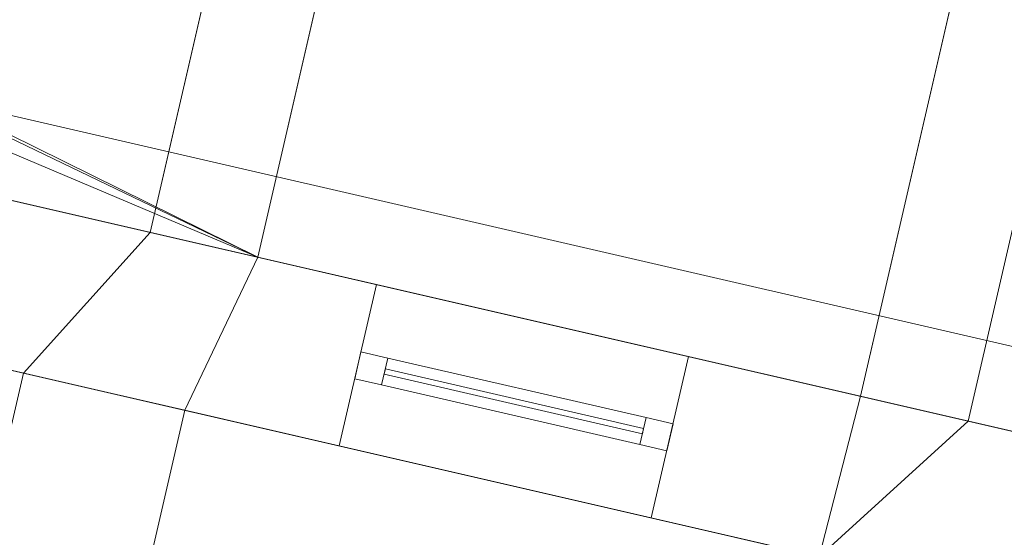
# Model space of a CAD drawing. Header units: millimetres. Extents: x -430348 to -225823, y -86243 to 5084.
# Tile 745 of 1056: x -339013 to -337230, y -59887 to -58950. Entities that reach past the tile are written whole.
import ezdxf

# ---------------------------------------------------------------- set-up
doc = ezdxf.new("R2010")
doc.units = ezdxf.units.MM
for name, color, linetype, lineweight in [('A-GLAZ-CURT', 52, 'Continuous', 9), ('A-GLAZ-CWMG', 51, 'Continuous', 9), ('A-ROOF', 132, 'Continuous', 9), ('A-WALL', 113, 'Continuous', 9)]:
    doc.layers.add(name, color=color, linetype=linetype, lineweight=lineweight)

# ---------------------------------------------------------------- blocks, each defined once
blk = doc.blocks.new('System Panel - Glazed-555768-_3D_ Copy 1')
at = {"layer": 'A-GLAZ-CURT', "transparency": 33554471}
mesh = blk.add_polyface(dxfattribs=at)
corners = [(-240, 5), (-240, 5, 555), (240, 5, 555), (240, 5)]
mesh.append_faces([[corners[k] for k in face] for face in [(1, 2, 3, 0)]])
mesh = blk.add_polyface(dxfattribs=at)
corners = [(240, -5), (-240, -5), (-240, 5), (240, 5)]
mesh.append_faces([[corners[k] for k in face] for face in [(0, 1, 2, 3)]])
mesh = blk.add_polyface(dxfattribs=at)
corners = [(-240, -5, 555), (240, -5, 555), (240, 5, 555), (-240, 5, 555)]
mesh.append_faces([[corners[k] for k in face] for face in [(0, 1, 2, 3)]])
mesh = blk.add_polyface(dxfattribs=at)
corners = [(-240, -5), (-240, -5, 555), (-240, 5, 555), (-240, 5)]
mesh.append_faces([[corners[k] for k in face] for face in [(3, 0, 1, 2)]])
mesh = blk.add_polyface(dxfattribs=at)
corners = [(240, -5, 555), (240, -5), (240, 5), (240, 5, 555)]
mesh.append_faces([[corners[k] for k in face] for face in [(3, 0, 1, 2)]])
mesh = blk.add_polyface(dxfattribs=at)
corners = [(-240, -5), (240, -5), (240, -5, 555), (-240, -5, 555)]
mesh.append_faces([[corners[k] for k in face] for face in [(3, 0, 1, 2)]])
blk = doc.blocks.new('Rectangular Mullion - 50mm x 50mm-555749-_3D_ Copy 1')
at = {"layer": 'A-GLAZ-CWMG'}
mesh = blk.add_polyface(dxfattribs=at)
corners = [(0, 25), (-50, 25), (-50, -25), (0, -25)]
mesh.append_faces([[corners[k] for k in face] for face in [(2, 3, 0, 1)]])
mesh = blk.add_polyface(dxfattribs=at)
corners = [(-50, 25), (0, 25), (0, 25, -630), (-50, 25, -630)]
mesh.append_faces([[corners[k] for k in face] for face in [(0, 1, 2, 3)]])
mesh = blk.add_polyface(dxfattribs=at)
corners = [(-50, -25), (-50, 25), (-50, 25, -630), (-50, -25, -630)]
mesh.append_faces([[corners[k] for k in face] for face in [(0, 1, 2, 3)]])
mesh = blk.add_polyface(dxfattribs=at)
corners = [(0, 25), (0, -25), (0, -25, -630), (0, 25, -630)]
mesh.append_faces([[corners[k] for k in face] for face in [(0, 1, 2, 3)]])
mesh = blk.add_polyface(dxfattribs=at)
corners = [(0, -25), (-50, -25), (-50, -25, -630), (0, -25, -630)]
mesh.append_faces([[corners[k] for k in face] for face in [(0, 1, 2, 3)]])
blk = doc.blocks.new('Rectangular Mullion - 50mm x 50mm-505168-_3D_ Copy 1')
at = {"layer": 'A-GLAZ-CWMG'}
mesh = blk.add_polyface(dxfattribs=at)
corners = [(0, 25), (-50, 25), (-50, -25), (0, -25)]
mesh.append_faces([[corners[k] for k in face] for face in [(2, 3, 0, 1)]])
mesh = blk.add_polyface(dxfattribs=at)
corners = [(0, 25, -480), (0, -25, -480), (-50, -25, -480), (-50, 25, -480)]
mesh.append_faces([[corners[k] for k in face] for face in [(0, 1, 2, 3)]])
mesh = blk.add_polyface(dxfattribs=at)
corners = [(-50, 25), (0, 25), (0, 25, -480), (-50, 25, -480)]
mesh.append_faces([[corners[k] for k in face] for face in [(3, 0, 1, 2)]])
mesh = blk.add_polyface(dxfattribs=at)
corners = [(-50, -25), (-50, 25), (-50, 25, -480), (-50, -25, -480)]
mesh.append_faces([[corners[k] for k in face] for face in [(3, 0, 1, 2)]])
mesh = blk.add_polyface(dxfattribs=at)
corners = [(0, 25), (0, -25), (0, -25, -480), (0, 25, -480)]
mesh.append_faces([[corners[k] for k in face] for face in [(3, 0, 1, 2)]])
mesh = blk.add_polyface(dxfattribs=at)
corners = [(0, -25), (-50, -25), (-50, -25, -480), (0, -25, -480)]
mesh.append_faces([[corners[k] for k in face] for face in [(3, 0, 1, 2)]])
blk = doc.blocks.new('Rectangular Mullion - 50mm x 50mm-555750-_3D_ Copy 1')
at = {"layer": 'A-GLAZ-CWMG'}
mesh = blk.add_polyface(dxfattribs=at)
corners = [(0, 25), (-50, 25), (-50, -25), (0, -25)]
mesh.append_faces([[corners[k] for k in face] for face in [(2, 3, 0, 1)]])
mesh = blk.add_polyface(dxfattribs=at)
corners = [(-50, 25), (0, 25), (0, 25, -630), (-50, 25, -630)]
mesh.append_faces([[corners[k] for k in face] for face in [(0, 1, 2, 3)]])
mesh = blk.add_polyface(dxfattribs=at)
corners = [(-50, -25), (-50, 25), (-50, 25, -630), (-50, -25, -630)]
mesh.append_faces([[corners[k] for k in face] for face in [(0, 1, 2, 3)]])
mesh = blk.add_polyface(dxfattribs=at)
corners = [(0, 25), (0, -25), (0, -25, -630), (0, 25, -630)]
mesh.append_faces([[corners[k] for k in face] for face in [(0, 1, 2, 3)]])
mesh = blk.add_polyface(dxfattribs=at)
corners = [(0, -25), (-50, -25), (-50, -25, -630), (0, -25, -630)]
mesh.append_faces([[corners[k] for k in face] for face in [(0, 1, 2, 3)]])
blk = doc.blocks.new('Rectangular Mullion - 50mm x 50mm-505169-_3D_ Copy 1')
at = {"layer": 'A-GLAZ-CWMG'}
mesh = blk.add_polyface(dxfattribs=at)
corners = [(0, 25), (-50, 25), (-50, -25), (0, -25)]
mesh.append_faces([[corners[k] for k in face] for face in [(2, 3, 0, 1)]])
mesh = blk.add_polyface(dxfattribs=at)
corners = [(0, 25, -480), (0, -25, -480), (-50, -25, -480), (-50, 25, -480)]
mesh.append_faces([[corners[k] for k in face] for face in [(0, 1, 2, 3)]])
mesh = blk.add_polyface(dxfattribs=at)
corners = [(-50, 25), (0, 25), (0, 25, -480), (-50, 25, -480)]
mesh.append_faces([[corners[k] for k in face] for face in [(3, 0, 1, 2)]])
mesh = blk.add_polyface(dxfattribs=at)
corners = [(-50, -25), (-50, 25), (-50, 25, -480), (-50, -25, -480)]
mesh.append_faces([[corners[k] for k in face] for face in [(3, 0, 1, 2)]])
mesh = blk.add_polyface(dxfattribs=at)
corners = [(0, 25), (0, -25), (0, -25, -480), (0, 25, -480)]
mesh.append_faces([[corners[k] for k in face] for face in [(3, 0, 1, 2)]])
mesh = blk.add_polyface(dxfattribs=at)
corners = [(0, -25), (-50, -25), (-50, -25, -480), (0, -25, -480)]
mesh.append_faces([[corners[k] for k in face] for face in [(3, 0, 1, 2)]])
blk = doc.blocks.new('Rectangular Mullion - 50mm x 50mm-555751-_3D_ Copy 1')
at = {"layer": 'A-GLAZ-CWMG'}
mesh = blk.add_polyface(dxfattribs=at)
corners = [(0, 25, -630), (0, -25, -630), (-50, -25, -630), (-50, 25, -630)]
mesh.append_faces([[corners[k] for k in face] for face in [(0, 1, 2, 3)]])
mesh = blk.add_polyface(dxfattribs=at)
corners = [(-50, 25), (0, 25), (0, 25, -630), (-50, 25, -630)]
mesh.append_faces([[corners[k] for k in face] for face in [(0, 1, 2, 3)]])
mesh = blk.add_polyface(dxfattribs=at)
corners = [(-50, -25), (-50, 25), (-50, 25, -630), (-50, -25, -630)]
mesh.append_faces([[corners[k] for k in face] for face in [(0, 1, 2, 3)]])
mesh = blk.add_polyface(dxfattribs=at)
corners = [(0, 25), (0, -25), (0, -25, -630), (0, 25, -630)]
mesh.append_faces([[corners[k] for k in face] for face in [(0, 1, 2, 3)]])
mesh = blk.add_polyface(dxfattribs=at)
corners = [(0, -25), (-50, -25), (-50, -25, -630), (0, -25, -630)]
mesh.append_faces([[corners[k] for k in face] for face in [(0, 1, 2, 3)]])
blk = doc.blocks.new('Rectangular Mullion - 50mm x 50mm-555752-_3D_ Copy 1')
at = {"layer": 'A-GLAZ-CWMG'}
mesh = blk.add_polyface(dxfattribs=at)
corners = [(0, 25, -630), (0, -25, -630), (-50, -25, -630), (-50, 25, -630)]
mesh.append_faces([[corners[k] for k in face] for face in [(0, 1, 2, 3)]])
mesh = blk.add_polyface(dxfattribs=at)
corners = [(-50, 25), (0, 25), (0, 25, -630), (-50, 25, -630)]
mesh.append_faces([[corners[k] for k in face] for face in [(0, 1, 2, 3)]])
mesh = blk.add_polyface(dxfattribs=at)
corners = [(-50, -25), (-50, 25), (-50, 25, -630), (-50, -25, -630)]
mesh.append_faces([[corners[k] for k in face] for face in [(0, 1, 2, 3)]])
mesh = blk.add_polyface(dxfattribs=at)
corners = [(0, 25), (0, -25), (0, -25, -630), (0, 25, -630)]
mesh.append_faces([[corners[k] for k in face] for face in [(0, 1, 2, 3)]])
mesh = blk.add_polyface(dxfattribs=at)
corners = [(0, -25), (-50, -25), (-50, -25, -630), (0, -25, -630)]
mesh.append_faces([[corners[k] for k in face] for face in [(0, 1, 2, 3)]])
blk = doc.blocks.new('Rectangular Mullion - 50mm x 50mm-555767-_3D_ Copy 1')
at = {"layer": 'A-GLAZ-CWMG'}
mesh = blk.add_polyface(dxfattribs=at)
corners = [(25, 25), (-25, 25), (-25, -25), (25, -25)]
mesh.append_faces([[corners[k] for k in face] for face in [(2, 3, 0, 1)]])
mesh = blk.add_polyface(dxfattribs=at)
corners = [(25, 25, -480), (25, -25, -480), (-25, -25, -480), (-25, 25, -480)]
mesh.append_faces([[corners[k] for k in face] for face in [(0, 1, 2, 3)]])
mesh = blk.add_polyface(dxfattribs=at)
corners = [(-25, 25), (25, 25), (25, 25, -480), (-25, 25, -480)]
mesh.append_faces([[corners[k] for k in face] for face in [(3, 0, 1, 2)]])
mesh = blk.add_polyface(dxfattribs=at)
corners = [(-25, -25), (-25, 25), (-25, 25, -480), (-25, -25, -480)]
mesh.append_faces([[corners[k] for k in face] for face in [(3, 0, 1, 2)]])
mesh = blk.add_polyface(dxfattribs=at)
corners = [(25, 25), (25, -25), (25, -25, -480), (25, 25, -480)]
mesh.append_faces([[corners[k] for k in face] for face in [(3, 0, 1, 2)]])
mesh = blk.add_polyface(dxfattribs=at)
corners = [(25, -25), (-25, -25), (-25, -25, -480), (25, -25, -480)]
mesh.append_faces([[corners[k] for k in face] for face in [(3, 0, 1, 2)]])

msp = doc.modelspace()

# ---------------------------------------------------------------- block references
at = {"layer": 'A-GLAZ-CURT', "transparency": 33554471, "rotation": 166.9999999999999}
for p in [(-338118, -59640.9, 63300), (-338118, -59640.9, 63905)]:
    msp.add_blockref('System Panel - Glazed-555768-_3D_ Copy 1', p, dxfattribs=at)
at = {"layer": 'A-GLAZ-CWMG', "extrusion": (0, 0, -1), "rotation": 13.00000000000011}
for name, p in [('Rectangular Mullion - 50mm x 50mm-555750-_3D_ Copy 1', (338400.5, -59575.7, -63250)), ('Rectangular Mullion - 50mm x 50mm-555752-_3D_ Copy 1', (338400.5, -59575.7, -63880))]:
    msp.add_blockref(name, p, dxfattribs=at)
at = {"layer": 'A-GLAZ-CWMG', "extrusion": (-0.97437, 0.224951, 0), "rotation": 90}
for name, p in [('Rectangular Mullion - 50mm x 50mm-505168-_3D_ Copy 1', (134172.3, 64510, 316275.7)), ('Rectangular Mullion - 50mm x 50mm-555767-_3D_ Copy 1', (134172.3, 63880, 316275.7))]:
    msp.add_blockref(name, p, dxfattribs=at)
at = {"layer": 'A-GLAZ-CWMG', "extrusion": (0.97437, -0.224951, 0), "rotation": 270}
msp.add_blockref('Rectangular Mullion - 50mm x 50mm-505169-_3D_ Copy 1', (-134172.3, 63250, -315795.7), dxfattribs=at)
at = {"layer": 'A-GLAZ-CWMG', "rotation": 346.9999999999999}
for name, p in [('Rectangular Mullion - 50mm x 50mm-555749-_3D_ Copy 1', (-337835.4, -59706.2, 64510)), ('Rectangular Mullion - 50mm x 50mm-555751-_3D_ Copy 1', (-337835.4, -59706.2, 63880))]:
    msp.add_blockref(name, p, dxfattribs=at)

# ---------------------------------------------------------------- meshes
at = {"layer": 'A-ROOF'}
mesh = msp.add_polyface(dxfattribs=at)
corners = [(-337781.6, -57960.2, 62630.2), (-338274.1, -58047.1, 62678.9), (-338581.8, -59379.9, 63020), (-344281.8, -58064, 63020), (-343429.3, -54371.1, 62075), (-337280.7, -55790.6, 62075), (-342364.7, -56929.8, 62636.9), (-342968.8, -56790.3, 62636.9), (-343195.8, -57773.6, 62888.5), (-342591.7, -57913, 62888.5), (-340367, -57427.7, 62645.9), (-340971.1, -57288.2, 62645.9), (-341198.1, -58271.5, 62897.5), (-340594, -58410.9, 62897.5)]
mesh.append_faces([[corners[k] for k in face] for face in [(9, 3, 8), (1, 10, 5, 0)]], dxfattribs={"vtx0": -1, "vtx1": -1})
mesh.append_faces([[corners[k] for k in face] for face in [(11, 6, 4, 5)]], dxfattribs={"vtx0": -1, "vtx1": -1, "vtx3": -1})
mesh.append_faces([[corners[k] for k in face] for face in [(5, 10, 11)]], dxfattribs={"vtx0": -1, "vtx2": -1})
mesh.append_faces([[corners[k] for k in face] for face in [(12, 2, 3, 9)]], dxfattribs={"vtx0": -1, "vtx2": -1, "vtx3": -1})
mesh.append_faces([[corners[k] for k in face] for face in [(6, 7, 4), (12, 13, 2)]], dxfattribs={"vtx1": -1, "vtx2": -1})
mesh.append_faces([[corners[k] for k in face] for face in [(7, 8, 3, 4), (9, 6, 11, 12), (1, 2, 13, 10)]], dxfattribs={"vtx1": -1, "vtx3": -1})
mesh = msp.add_polyface(dxfattribs=at)
corners = [(-344281.8, -58064, 63123.1), (-338581.8, -59379.9, 63123.1), (-338274.1, -58047.1, 62782), (-337781.6, -57960.2, 62733.3), (-337280.7, -55790.6, 62178.1), (-343429.3, -54371.1, 62178.1), (-342963.4, -56766.8, 62734), (-342359.3, -56906.2, 62734), (-342586.3, -57889.5, 62985.6), (-343190.4, -57750, 62985.6), (-340965.7, -57264.7, 62742.9), (-340361.6, -57404.1, 62742.9), (-340588.6, -58387.4, 62994.5), (-341192.7, -58247.9, 62994.5)]
mesh.append_faces([[corners[k] for k in face] for face in [(4, 11, 2, 3)]], dxfattribs={"vtx0": -1, "vtx1": -1})
mesh.append_faces([[corners[k] for k in face] for face in [(10, 5, 7)]], dxfattribs={"vtx0": -1, "vtx1": -1, "vtx2": -1})
mesh.append_faces([[corners[k] for k in face] for face in [(13, 0, 1, 12), (0, 9, 6, 5), (5, 6, 7), (10, 7, 8, 13), (12, 1, 2, 11)]], dxfattribs={"vtx0": -1, "vtx2": -1})
mesh.append_faces([[corners[k] for k in face] for face in [(8, 9, 0, 13)]], dxfattribs={"vtx1": -1, "vtx2": -1, "vtx3": -1})
mesh.append_faces([[corners[k] for k in face] for face in [(10, 11, 4, 5)]], dxfattribs={"vtx1": -1, "vtx3": -1})
mesh = msp.add_polyface(dxfattribs=at)
corners = [(-331739.6, -57572.7, 62310), (-332482, -60788.2, 62310), (-337490.2, -59631.9, 62310), (-336747.9, -56416.5, 62310)]
mesh.append_faces([[corners[k] for k in face] for face in [(2, 3, 0, 1)]])
mesh = msp.add_polyface(dxfattribs=at)
corners = [(-332482, -60788.2, 62410), (-331739.6, -57572.7, 62410), (-336747.9, -56416.5, 62410), (-337490.2, -59631.9, 62410)]
mesh.append_faces([[corners[k] for k in face] for face in [(1, 2, 3, 0)]])
mesh = msp.add_polyface(dxfattribs=at)
corners = [(-337490.2, -59631.9, 62410), (-336747.9, -56416.5, 62410), (-336747.9, -56416.5, 62310), (-337490.2, -59631.9, 62310)]
mesh.append_faces([[corners[k] for k in face] for face in [(0, 1, 2, 3)]])
mesh = msp.add_polyface(dxfattribs=at)
corners = [(-332194.6, -60700.6, 64510), (-332936.9, -63916, 66863.9), (-347357.6, -60586.7, 66863.9), (-349830.6, -56629, 64510)]
mesh.append_faces([[corners[k] for k in face] for face in [(0, 1, 2, 3)]])
mesh = msp.add_polyface(dxfattribs=at)
corners = [(-332194.6, -60700.6, 64632.8), (-349830.6, -56629, 64632.8), (-347357.6, -60586.7, 66986.7), (-332936.9, -63916, 66986.7)]
mesh.append_faces([[corners[k] for k in face] for face in [(2, 3, 0, 1)]])
mesh = msp.add_polyface(dxfattribs=at)
corners = [(-349830.6, -56629, 64510), (-349830.6, -56629, 64632.8), (-332194.6, -60700.6, 64632.8), (-332194.6, -60700.6, 64510)]
mesh.append_faces([[corners[k] for k in face] for face in [(2, 3, 0, 1)]])
mesh = msp.add_polyface(dxfattribs=at)
corners = [(-338581.8, -59379.9, 63020), (-338274.1, -58047.1, 62678.9), (-338274.1, -58047.1, 62782), (-338581.8, -59379.9, 63123.1)]
mesh.append_faces([[corners[k] for k in face] for face in [(2, 3, 0, 1)]])
mesh = msp.add_polyface(dxfattribs=at)
corners = [(-338581.8, -59379.9, 63123.1), (-344281.8, -58064, 63123.1), (-344281.8, -58064, 63020), (-338581.8, -59379.9, 63020)]
mesh.append_faces([[corners[k] for k in face] for face in [(0, 1, 2, 3)]])
mesh = msp.add_polyface(dxfattribs=at)
corners = [(-340261.2, -65026.9, 62075.5), (-339006, -59589.9, 62075.5), (-337272.8, -59990, 62075.5), (-338528, -65427, 62075.5)]
mesh.append_faces([[corners[k] for k in face] for face in [(0, 1, 2, 3)]])
mesh = msp.add_polyface(dxfattribs=at)
corners = [(-339006, -59589.9, 62175.5), (-340261.2, -65026.9, 62175.5), (-338528, -65427, 62175.5), (-337272.8, -59990, 62175.5)]
mesh.append_faces([[corners[k] for k in face] for face in [(3, 0, 1, 2)]])
mesh = msp.add_polyface(dxfattribs=at)
corners = [(-340261.2, -65026.9, 62175.5), (-339006, -59589.9, 62175.5), (-339006, -59589.9, 62075.5), (-340261.2, -65026.9, 62075.5)]
mesh.append_faces([[corners[k] for k in face] for face in [(1, 2, 3, 0)]])
mesh = msp.add_polyface(dxfattribs=at)
corners = [(-339006, -59589.9, 62175.5), (-337272.8, -59990, 62175.5), (-337272.8, -59990, 62075.5), (-339006, -59589.9, 62075.5)]
mesh.append_faces([[corners[k] for k in face] for face in [(0, 1, 2, 3)]])
mesh = msp.add_polyface(dxfattribs=at)
corners = [(-332482, -60788.2, 62410), (-337490.2, -59631.9, 62410), (-337490.2, -59631.9, 62310), (-332482, -60788.2, 62310)]
mesh.append_faces([[corners[k] for k in face] for face in [(1, 2, 3, 0)]])
at = {"layer": 'A-WALL'}
mesh = msp.add_polyface(dxfattribs=at)
corners = [(-336792.9, -56611.4, 59055.2), (-337490.2, -59631.9, 59055.2), (-337490.2, -59631.9, 62310), (-336792.9, -56611.4, 62310)]
mesh.append_faces([[corners[k] for k in face] for face in [(2, 3, 0, 1)]])
mesh = msp.add_polyface(dxfattribs=at)
corners = [(-337490.2, -59631.9, 59055.2), (-336792.9, -56611.4, 59055.2), (-336598, -56656.4, 59055.2), (-337295.3, -59676.9, 59055.2)]
mesh.append_faces([[corners[k] for k in face] for face in [(3, 0, 1, 2)]])
mesh = msp.add_polyface(dxfattribs=at)
corners = [(-336792.9, -56611.4, 62310), (-337490.2, -59631.9, 62310), (-337295.3, -59676.9, 62310), (-336598, -56656.4, 62310)]
mesh.append_faces([[corners[k] for k in face] for face in [(0, 1, 2, 3)]])
mesh = msp.add_polyface(dxfattribs=at)
corners = [(-336598, -56656.4, 59055.2), (-336598, -56656.4, 62310), (-337295.3, -59676.9, 62310), (-337295.3, -59676.9, 59055.2)]
mesh.append_faces([[corners[k] for k in face] for face in [(2, 3, 0, 1)]])
mesh = msp.add_polyface(dxfattribs=at)
corners = [(-318492.7, -64325.7, 59055.2), (-325272.3, -62760.5, 59055.2), (-325564.6, -62693, 59055.2), (-326621.8, -62449, 59055.2), (-326914.1, -62381.5, 59055.2), (-337272.8, -59990, 59055.2), (-337565.1, -59922.5, 59055.2), (-338713.7, -59657.3, 59055.2), (-339006, -59589.9, 59055.2), (-349473.9, -57173.2, 59055.2), (-349766.2, -57105.7, 59055.2), (-349698.7, -56813.4, 59055.2), (-344281.8, -58064, 59055.2), (-344087, -58108.9, 59055.2), (-338776.6, -59334.9, 59055.2), (-338581.8, -59379.9, 59055.2), (-337490.2, -59631.9, 59055.2), (-337295.3, -59676.9, 59055.2), (-332676.8, -60743.2, 59055.2), (-332482, -60788.2, 59055.2), (-332086.3, -60879.5, 59055.2), (-331794, -60947, 59055.2), (-327096, -62031.6, 59055.2), (-326803.7, -62099.1, 59055.2), (-325472.9, -62406.3, 59055.2), (-325179.5, -62474.1, 59055.2), (-321464.2, -63331.8, 59055.2), (-321171.8, -63399.3, 59055.2), (-318425.2, -64033.4, 59055.2)]
mesh.append_faces([[corners[k] for k in face] for face in [(0, 27, 28)]], dxfattribs={"vtx0": -1})
mesh.append_faces([[corners[k] for k in face] for face in [(24, 3, 23)]], dxfattribs={"vtx0": -1, "vtx1": -1})
mesh.append_faces([[corners[k] for k in face] for face in [(5, 18, 19), (20, 4, 5, 19), (23, 3, 4, 22), (6, 16, 17), (9, 12, 13)]], dxfattribs={"vtx0": -1, "vtx2": -1})
mesh.append_faces([[corners[k] for k in face] for face in [(24, 1, 2, 3), (4, 20, 21, 22), (1, 24, 25, 26)]], dxfattribs={"vtx0": -1, "vtx3": -1})
mesh.append_faces([[corners[k] for k in face] for face in [(7, 8, 14, 15), (8, 9, 13, 14), (5, 6, 17, 18), (6, 7, 15, 16), (0, 1, 26, 27)]], dxfattribs={"vtx1": -1, "vtx3": -1})
mesh.append_faces([[corners[k] for k in face] for face in [(9, 10, 11, 12)]], dxfattribs={"vtx3": -1})
mesh = msp.add_polyface(dxfattribs=at)
corners = [(-349698.7, -56813.4, 64617), (-349703.2, -56832.8, 64631.3), (-349493.4, -57168.7, 64831), (-349473.9, -57173.2, 64831), (-332227.7, -61154.8, 64831), (-332160.2, -60862.5, 64617)]
mesh.append_faces([[corners[k] for k in face] for face in [(1, 2, 3, 0)]], dxfattribs={"vtx2": -1})
mesh.append_faces([[corners[k] for k in face] for face in [(3, 4, 5, 0)]], dxfattribs={"vtx3": -1})
mesh = msp.add_polyface(dxfattribs=at)
corners = [(-318425.2, -64033.4, 59055.2), (-321171.8, -63399.3, 59055.2), (-321464.2, -63331.8, 59055.2), (-325179.5, -62474.1, 59055.2), (-325472.9, -62406.3, 59055.2), (-326803.7, -62099.1, 59055.2), (-327096, -62031.6, 59055.2), (-331794, -60947, 59055.2), (-332086.3, -60879.5, 59055.2), (-332482, -60788.2, 59055.2), (-332676.8, -60743.2, 59055.2), (-337295.3, -59676.9, 59055.2), (-337490.2, -59631.9, 59055.2), (-338581.8, -59379.9, 59055.2), (-338776.6, -59334.9, 59055.2), (-344087, -58108.9, 59055.2), (-344281.8, -58064, 59055.2), (-349698.7, -56813.4, 59055.2), (-349698.7, -56813.4, 64617), (-332160.2, -60862.5, 64617), (-332160.2, -60862.5, 64817), (-318480, -64020.8, 64817), (-318425.2, -64033.4, 64857.1), (-318648.2, -63981.9, 63579.7), (-318648.2, -63981.9, 64579.7), (-319505.7, -63784, 64579.7), (-319505.7, -63784, 63579.7), (-321298.5, -63370.1, 63450), (-321298.5, -63370.1, 64710), (-322701.6, -63046.1, 64710), (-322701.6, -63046.1, 63450), (-324230.5, -62693.2, 63450), (-324230.5, -62693.2, 64710), (-325107.4, -62490.7, 64710), (-325107.4, -62490.7, 63450), (-325637.4, -62368.4, 63450), (-325637.4, -62368.4, 64710), (-326296.2, -62216.3, 64710), (-326296.2, -62216.3, 63450), (-326958.7, -62063.3, 63450), (-326958.7, -62063.3, 64710), (-327835.7, -61860.8, 64710), (-327835.7, -61860.8, 63450), (-329394.6, -61500.9, 63450), (-329394.6, -61500.9, 64710), (-330758.8, -61186, 64710), (-330758.8, -61186, 63450), (-333339, -60590.3, 63250), (-333339, -60590.3, 64510), (-334625.2, -60293.4, 64510), (-334625.2, -60293.4, 63250), (-336301.1, -59906.4, 63250), (-336301.1, -59906.4, 64510), (-337119.6, -59717.5, 64510), (-337119.6, -59717.5, 63250), (-337801.6, -59560, 63250), (-337801.6, -59560, 64510), (-338366.8, -59429.5, 64510), (-338366.8, -59429.5, 63250), (-339019.6, -59278.8, 63250), (-339019.6, -59278.8, 64510), (-339877.1, -59080.9, 64510), (-339877.1, -59080.9, 63250), (-341523.7, -58700.7, 63250), (-341523.7, -58700.7, 64510), (-342809.9, -58403.8, 64510), (-342809.9, -58403.8, 63250), (-345421.2, -57800.9, 63250), (-345421.2, -57800.9, 64510), (-346707.4, -57504, 64510), (-346707.4, -57504, 63250), (-348480.7, -57094.6, 63250), (-348480.7, -57094.6, 64510), (-349201.8, -56928.1, 64510), (-349201.8, -56928.1, 63250), (-344697, -57968.1, 61019.9), (-344697, -57968.1, 62019.9), (-345281.6, -57833.1, 62019.9), (-345281.6, -57833.1, 61019.9), (-346846.2, -57471.9, 60762.9), (-346846.2, -57471.9, 62022.9), (-347567.2, -57305.5, 62022.9), (-347567.2, -57305.5, 60762.9), (-348480.7, -57094.6, 59750), (-348480.7, -57094.6, 61750), (-349201.8, -56928.1, 61750), (-349201.8, -56928.1, 59750), (-332086.3, -60879.5, 60653.9), (-332086.3, -60879.5, 61913.9), (-333372.5, -60582.6, 61913.9), (-333372.5, -60582.6, 60653.9), (-318648.2, -63981.9, 60928.8), (-318648.2, -63981.9, 61928.8), (-319505.7, -63784, 61928.8), (-319505.7, -63784, 60928.8), (-320597, -63532, 60928.8), (-320597, -63532, 61928.8), (-321171.8, -63399.3, 61928.8), (-321171.8, -63399.3, 60928.8), (-325637.4, -62368.4, 62306.2), (-326554.4, -62156.7, 62306.2), (-326554.4, -62156.7, 59686.2), (-325637.4, -62368.4, 59686.2)]
mesh.append_faces([[corners[k] for k in face] for face in [(95, 1, 98), (23, 92, 26), (31, 99, 34), (38, 40, 37), (34, 36, 33), (39, 100, 42), (60, 57, 59), (72, 69, 71)]], dxfattribs={"vtx0": -1, "vtx1": -1})
mesh.append_faces([[corners[k] for k in face] for face in [(94, 1, 95, 93), (46, 47, 19, 45), (29, 32, 21, 28), (23, 22, 92), (11, 51, 90), (58, 14, 59, 57), (53, 56, 19, 52)]], dxfattribs={"vtx0": -1, "vtx1": -1, "vtx2": -1})
mesh.append_faces([[corners[k] for k in face] for face in [(43, 100, 6, 87), (98, 99, 31, 30)]], dxfattribs={"vtx0": -1, "vtx1": -1, "vtx2": -1, "vtx3": -1})
mesh.append_faces([[corners[k] for k in face] for face in [(98, 3, 102, 99), (88, 47, 46, 43), (42, 100, 43, 44), (20, 33, 36, 37), (34, 99, 35, 36), (38, 100, 39, 40), (20, 37, 40, 41), (66, 15, 75, 76), (71, 81, 84, 85), (18, 65, 68, 69), (18, 69, 72, 73)]], dxfattribs={"vtx0": -1, "vtx1": -1, "vtx3": -1})
mesh.append_faces([[corners[k] for k in face] for face in [(0, 91, 92, 22), (93, 95, 96), (101, 5, 6, 100), (102, 3, 4), (30, 31, 32, 29), (24, 21, 22, 23), (33, 20, 21, 32), (44, 41, 42), (45, 19, 20), (47, 88, 89, 50), (75, 15, 16, 78), (17, 86, 83, 16), (82, 83, 84, 81), (19, 60, 61), (85, 74, 71)]], dxfattribs={"vtx0": -1, "vtx2": -1})
mesh.append_faces([[corners[k] for k in face] for face in [(26, 92, 93, 96), (21, 24, 25, 28), (19, 48, 49, 52), (50, 89, 90, 51), (83, 82, 79, 16), (67, 76, 77, 80), (19, 56, 57, 60), (64, 18, 19, 61), (67, 65, 66, 76), (71, 69, 70, 81), (18, 73, 74, 85)]], dxfattribs={"vtx0": -1, "vtx2": -1, "vtx3": -1})
mesh.append_faces([[corners[k] for k in face] for face in [(98, 1, 2, 3), (87, 6, 7, 8), (87, 8, 9, 10)]], dxfattribs={"vtx0": -1, "vtx3": -1})
mesh.append_faces([[corners[k] for k in face] for face in [(87, 88, 43), (47, 48, 19), (77, 78, 80), (62, 59, 14), (66, 63, 15), (67, 68, 65), (64, 65, 18)]], dxfattribs={"vtx1": -1, "vtx2": -1})
mesh.append_faces([[corners[k] for k in face] for face in [(96, 97, 27, 26), (44, 45, 20, 41), (12, 13, 55, 54), (14, 15, 63, 62), (79, 80, 78, 16)]], dxfattribs={"vtx1": -1, "vtx2": -1, "vtx3": -1})
mesh.append_faces([[corners[k] for k in face] for face in [(94, 91, 0, 1), (97, 98, 30, 27), (101, 102, 4, 5), (99, 100, 38, 35), (25, 26, 27, 28), (54, 51, 11, 12), (13, 14, 58, 55), (90, 87, 10, 11), (49, 50, 51, 52), (85, 86, 17, 18), (80, 81, 70, 67), (53, 54, 55, 56), (61, 62, 63, 64)]], dxfattribs={"vtx1": -1, "vtx3": -1})
mesh = msp.add_polyface(dxfattribs=at)
corners = [(-349766.2, -57105.7, 59055.2), (-349473.9, -57173.2, 59055.2), (-339006, -59589.9, 59055.2), (-338713.7, -59657.3, 59055.2), (-337565.1, -59922.5, 59055.2), (-337272.8, -59990, 59055.2), (-326914.1, -62381.5, 59055.2), (-326621.8, -62449, 59055.2), (-325564.6, -62693, 59055.2), (-325272.3, -62760.5, 59055.2), (-318492.7, -64325.7, 59055.2), (-318492.7, -64325.7, 65031), (-332227.7, -61154.8, 65031), (-332227.7, -61154.8, 64831), (-349473.9, -57173.2, 64831), (-349493.4, -57168.7, 64831), (-349766.2, -57105.7, 64631.3), (-318715.7, -64274.2, 64579.7), (-318715.7, -64274.2, 63579.7), (-319573.2, -64076.3, 63579.7), (-319573.2, -64076.3, 64579.7), (-321366, -63662.4, 64710), (-321366, -63662.4, 63450), (-322769.1, -63338.4, 63450), (-322769.1, -63338.4, 64710), (-324298, -62985.5, 64710), (-324298, -62985.5, 63450), (-325174.9, -62783, 63450), (-325174.9, -62783, 64710), (-325704.9, -62660.7, 64710), (-325704.9, -62660.7, 63450), (-326363.6, -62508.6, 63450), (-326363.6, -62508.6, 64710), (-327026.2, -62355.6, 64710), (-327026.2, -62355.6, 63450), (-327903.1, -62153.2, 63450), (-327903.1, -62153.2, 64710), (-329462.1, -61793.2, 64710), (-329462.1, -61793.2, 63450), (-330826.3, -61478.3, 63450), (-330826.3, -61478.3, 64710), (-333406.5, -60882.6, 64510), (-333406.5, -60882.6, 63250), (-334692.7, -60585.7, 63250), (-334692.7, -60585.7, 64510), (-336368.6, -60198.8, 64510), (-336368.6, -60198.8, 63250), (-337187.1, -60009.8, 63250), (-337187.1, -60009.8, 64510), (-337869.1, -59852.3, 64510), (-337869.1, -59852.3, 63250), (-338434.3, -59721.9, 63250), (-338434.3, -59721.9, 64510), (-339087.1, -59571.1, 64510), (-339087.1, -59571.1, 63250), (-339944.5, -59373.2, 63250), (-339944.5, -59373.2, 64510), (-341591.2, -58993, 64510), (-341591.2, -58993, 63250), (-342877.4, -58696.1, 63250), (-342877.4, -58696.1, 64510), (-345488.7, -58093.2, 64510), (-345488.7, -58093.2, 63250), (-346774.9, -57796.3, 63250), (-346774.9, -57796.3, 64510), (-348548.2, -57386.9, 64510), (-348548.2, -57386.9, 63250), (-349269.3, -57220.4, 63250), (-349269.3, -57220.4, 64510), (-344764.5, -58260.4, 62019.9), (-344764.5, -58260.4, 61019.9), (-345349.1, -58125.4, 61019.9), (-345349.1, -58125.4, 62019.9), (-346913.6, -57764.2, 62022.9), (-346913.6, -57764.2, 60762.9), (-347634.7, -57597.8, 60762.9), (-347634.7, -57597.8, 62022.9), (-348548.2, -57386.9, 61750), (-348548.2, -57386.9, 59750), (-349269.3, -57220.4, 59750), (-349269.3, -57220.4, 61750), (-332153.8, -61171.8, 61913.9), (-332153.8, -61171.8, 60653.9), (-333439.9, -60874.9, 60653.9), (-333439.9, -60874.9, 61913.9), (-318715.7, -64274.2, 61928.8), (-318715.7, -64274.2, 60928.8), (-319573.2, -64076.3, 60928.8), (-319573.2, -64076.3, 61928.8), (-320664.4, -63824.3, 61928.8), (-320664.4, -63824.3, 60928.8), (-321239.3, -63691.6, 60928.8), (-321239.3, -63691.6, 61928.8), (-326621.8, -62449, 62306.2), (-325704.9, -62660.7, 62306.2), (-325704.9, -62660.7, 59686.2), (-326621.8, -62449, 59686.2)]
mesh.append_faces([[corners[k] for k in face] for face in [(67, 80, 66), (55, 2, 54), (93, 38, 96), (96, 7, 95), (91, 10, 90), (42, 13, 41), (19, 85, 18), (21, 11, 24)]], dxfattribs={"vtx0": -1, "vtx1": -1})
mesh.append_faces([[corners[k] for k in face] for face in [(71, 74, 78, 70), (61, 60, 14, 64), (65, 64, 14, 68), (12, 29, 28, 11), (25, 24, 11, 28)]], dxfattribs={"vtx0": -1, "vtx1": -1, "vtx2": -1})
mesh.append_faces([[corners[k] for k in face] for face in [(46, 5, 83, 43), (58, 70, 2, 55)]], dxfattribs={"vtx0": -1, "vtx1": -1, "vtx2": -1, "vtx3": -1})
mesh.append_faces([[corners[k] for k in face] for face in [(66, 76, 63, 64), (57, 56, 13, 14), (13, 45, 44, 41), (13, 42, 39, 40), (91, 95, 9, 10), (91, 26, 94, 95), (19, 89, 88, 85), (12, 37, 36, 33)]], dxfattribs={"vtx0": -1, "vtx1": -1, "vtx3": -1})
mesh.append_faces([[corners[k] for k in face] for face in [(79, 0, 1, 78), (0, 79, 80, 16), (78, 74, 75), (63, 76, 73, 62), (59, 69, 70, 58), (5, 46, 47), (46, 43, 44, 45), (50, 47, 48, 49), (60, 61, 62, 59), (58, 55, 56, 57), (54, 51, 52, 53), (90, 87, 88, 89), (23, 91, 92, 22), (94, 30, 31), (22, 19, 20, 21)]], dxfattribs={"vtx0": -1, "vtx2": -1})
mesh.append_faces([[corners[k] for k in face] for face in [(66, 80, 77, 76), (73, 71, 72, 62), (78, 1, 2, 70), (54, 2, 3, 51), (62, 72, 69, 59), (38, 81, 82, 6), (81, 38, 39, 42), (93, 34, 35, 38), (10, 86, 87, 90), (22, 92, 89, 19), (27, 29, 30, 94), (23, 25, 26, 91), (11, 17, 18, 85)]], dxfattribs={"vtx0": -1, "vtx2": -1, "vtx3": -1})
mesh.append_faces([[corners[k] for k in face] for face in [(68, 14, 15, 16)]], dxfattribs={"vtx0": -1, "vtx3": -1})
mesh.append_faces([[corners[k] for k in face] for face in [(73, 74, 71), (83, 84, 43), (65, 66, 64), (60, 57, 14), (56, 53, 13), (8, 9, 95, 7), (26, 27, 94), (23, 24, 25), (27, 28, 29)]], dxfattribs={"vtx1": -1, "vtx2": -1})
mesh.append_faces([[corners[k] for k in face] for face in [(4, 5, 47, 50), (67, 68, 16, 80), (48, 45, 13, 49), (52, 49, 13, 53), (6, 7, 96, 38), (93, 94, 31, 34), (32, 29, 12, 33), (20, 17, 11, 21)]], dxfattribs={"vtx1": -1, "vtx2": -1, "vtx3": -1})
mesh.append_faces([[corners[k] for k in face] for face in [(77, 78, 75, 76), (3, 4, 50, 51), (42, 43, 84, 81), (82, 83, 5, 6), (37, 38, 35, 36), (85, 86, 10, 11), (40, 37, 12, 13), (33, 34, 31, 32)]], dxfattribs={"vtx1": -1, "vtx3": -1})
mesh = msp.add_polyface(dxfattribs=at)
corners = [(-338274.1, -58047.1, 59055.2), (-338581.8, -59379.9, 59055.2), (-338776.6, -59334.9, 59055.2), (-338488, -58084.8, 59055.2)]
mesh.append_faces([[corners[k] for k in face] for face in [(3, 0, 1, 2)]])
mesh = msp.add_polyface(dxfattribs=at)
corners = [(-338581.8, -59379.9, 63020), (-338274.1, -58047.1, 62678.9), (-338488, -58084.8, 62700.1), (-338776.6, -59334.9, 63020)]
mesh.append_faces([[corners[k] for k in face] for face in [(2, 3, 0, 1)]])
mesh = msp.add_polyface(dxfattribs=at)
corners = [(-338581.8, -59379.9, 59055.2), (-338274.1, -58047.1, 59055.2), (-338274.1, -58047.1, 62678.9), (-338581.8, -59379.9, 63020), (-338476, -58922, 59796), (-338476, -58922, 61746), (-338291.6, -58123, 61746), (-338291.6, -58123, 59796)]
mesh.append_faces([[corners[k] for k in face] for face in [(0, 4, 5, 3), (4, 0, 1, 7)]], dxfattribs={"vtx0": -1, "vtx2": -1})
mesh.append_faces([[corners[k] for k in face] for face in [(2, 3, 5, 6), (6, 7, 1, 2)]], dxfattribs={"vtx1": -1, "vtx3": -1})
mesh = msp.add_polyface(dxfattribs=at)
corners = [(-338488, -58084.8, 59055.2), (-338776.6, -59334.9, 59055.2), (-338776.6, -59334.9, 63020), (-338488, -58084.8, 62700.1), (-338488, -58084.8, 61746), (-338670.9, -58877, 61746), (-338670.9, -58877, 59796), (-338488, -58084.8, 59796)]
mesh.append_faces([[corners[k] for k in face] for face in [(5, 6, 1, 2)]], dxfattribs={"vtx1": -1, "vtx3": -1})
mesh.append_faces([[corners[k] for k in face] for face in [(3, 4, 5, 2)]], dxfattribs={"vtx2": -1})
mesh.append_faces([[corners[k] for k in face] for face in [(6, 7, 0, 1)]], dxfattribs={"vtx3": -1})
mesh = msp.add_polyface(dxfattribs=at)
corners = [(-338581.8, -59379.9, 59055.2), (-338581.8, -59379.9, 63020), (-338776.6, -59334.9, 63020), (-338776.6, -59334.9, 59055.2)]
mesh.append_faces([[corners[k] for k in face] for face in [(3, 0, 1, 2)]])
mesh = msp.add_polyface(dxfattribs=at)
corners = [(-337801.6, -59560, 64510), (-337869.1, -59852.3, 64510), (-338434.3, -59721.9, 64510), (-338366.8, -59429.5, 64510)]
mesh.append_faces([[corners[k] for k in face] for face in [(0, 1, 2, 3)]])
mesh = msp.add_polyface(dxfattribs=at)
corners = [(-338366.8, -59429.5, 64510), (-338434.3, -59721.9, 64510), (-338434.3, -59721.9, 63250), (-338366.8, -59429.5, 63250)]
mesh.append_faces([[corners[k] for k in face] for face in [(0, 1, 2, 3)]])
mesh = msp.add_polyface(dxfattribs=at)
corners = [(-337869.1, -59852.3, 63250), (-337801.6, -59560, 63250), (-338366.8, -59429.5, 63250), (-338434.3, -59721.9, 63250)]
mesh.append_faces([[corners[k] for k in face] for face in [(3, 0, 1, 2)]])
mesh = msp.add_polyface(dxfattribs=at)
corners = [(-337801.6, -59560, 63250), (-337869.1, -59852.3, 63250), (-337869.1, -59852.3, 64510), (-337801.6, -59560, 64510)]
mesh.append_faces([[corners[k] for k in face] for face in [(0, 1, 2, 3)]])
mesh = msp.add_polyface(dxfattribs=at)
corners = [(-339006, -59589.9, 59055.2), (-340261.2, -65026.9, 59055.2), (-340261.2, -65026.9, 62075.5), (-339006, -59589.9, 62075.5), (-339793.5, -63001.1, 60458), (-339793.5, -63001.1, 61858), (-340005, -63917, 61858), (-340005, -63917, 60458)]
mesh.append_faces([[corners[k] for k in face] for face in [(5, 3, 4)]], dxfattribs={"vtx0": -1, "vtx1": -1})
mesh.append_faces([[corners[k] for k in face] for face in [(7, 1, 2, 6), (1, 7, 4)]], dxfattribs={"vtx0": -1, "vtx2": -1})
mesh.append_faces([[corners[k] for k in face] for face in [(4, 3, 0, 1)]], dxfattribs={"vtx0": -1, "vtx3": -1})
mesh.append_faces([[corners[k] for k in face] for face in [(2, 3, 5, 6)]], dxfattribs={"vtx1": -1, "vtx3": -1})
mesh = msp.add_polyface(dxfattribs=at)
corners = [(-338713.7, -59657.3, 59055.2), (-339968.9, -65094.4, 59055.2), (-340261.2, -65026.9, 59055.2), (-339006, -59589.9, 59055.2)]
mesh.append_faces([[corners[k] for k in face] for face in [(0, 1, 2, 3)]])
mesh = msp.add_polyface(dxfattribs=at)
corners = [(-339968.9, -65094.4, 62075.5), (-338713.7, -59657.3, 62075.5), (-339006, -59589.9, 62075.5), (-340261.2, -65026.9, 62075.5)]
mesh.append_faces([[corners[k] for k in face] for face in [(2, 3, 0, 1)]])
mesh = msp.add_polyface(dxfattribs=at)
corners = [(-338713.7, -59657.3, 62075.5), (-338713.7, -59657.3, 59055.2), (-339006, -59589.9, 59055.2), (-339006, -59589.9, 62075.5)]
mesh.append_faces([[corners[k] for k in face] for face in [(2, 3, 0, 1)]])
mesh = msp.add_polyface(dxfattribs=at)
corners = [(-337490.2, -59631.9, 62310), (-337490.2, -59631.9, 59055.2), (-337295.3, -59676.9, 59055.2), (-337295.3, -59676.9, 62310)]
mesh.append_faces([[corners[k] for k in face] for face in [(2, 3, 0, 1)]])
mesh = msp.add_polyface(dxfattribs=at)
corners = [(-339968.9, -65094.4, 59055.2), (-338713.7, -59657.3, 59055.2), (-338713.7, -59657.3, 62075.5), (-339968.9, -65094.4, 62075.5), (-339501.2, -63068.6, 61858), (-339501.2, -63068.6, 60458), (-339712.7, -63984.5, 60458), (-339712.7, -63984.5, 61858)]
mesh.append_faces([[corners[k] for k in face] for face in [(6, 0, 5)]], dxfattribs={"vtx0": -1, "vtx1": -1})
mesh.append_faces([[corners[k] for k in face] for face in [(3, 7, 4, 2), (2, 4, 5)]], dxfattribs={"vtx0": -1, "vtx2": -1})
mesh.append_faces([[corners[k] for k in face] for face in [(1, 2, 5, 0)]], dxfattribs={"vtx1": -1, "vtx2": -1})
mesh.append_faces([[corners[k] for k in face] for face in [(3, 0, 6, 7)]], dxfattribs={"vtx1": -1, "vtx3": -1})

doc.saveas('drawing.dxf')
